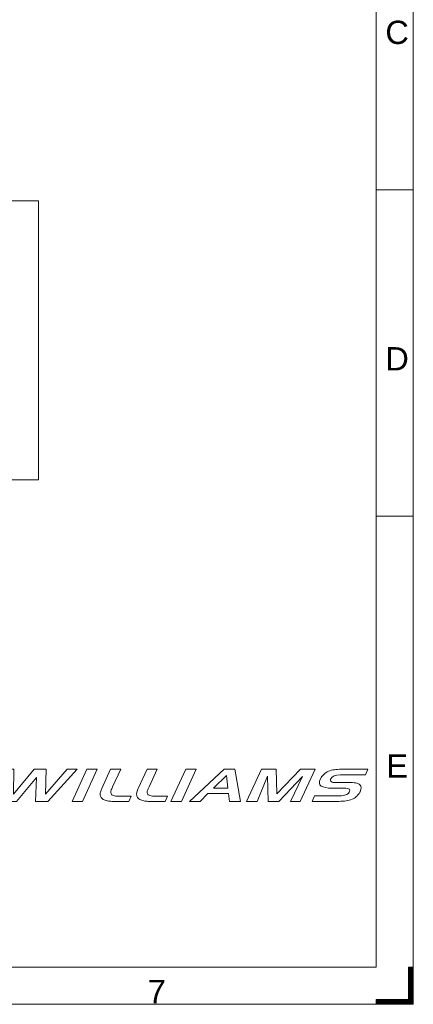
# Model space of a CAD drawing. Header units: millimetres. Extents: x -10 to 594, y 0 to 420.
# Tile 655 of 656: x 509 to 594, y 0 to 211. Entities that reach past the tile are written whole.
import ezdxf

# ---------------------------------------------------------------- set-up
doc = ezdxf.new("R2010")
doc.units = ezdxf.units.MM
doc.layers.add('1', color=7, linetype='Continuous', true_color=0xffffff)
doc.layers.add('256', color=7, linetype='Continuous', true_color=0xffffff)
doc.styles.add('Arial', font='txt')

# ---------------------------------------------------------------- blocks, each defined once
blk = doc.blocks.new('HATCH3')
at = {"color": 163, "lineweight": 13}
for p, q in [((593, 7.95804), (594, 7.95804)), ((593, 7.91571), (594, 7.91571)), ((593, 7.87338), (594, 7.87338)), ((593, 7.83105), (594, 7.83105)), ((593, 7.78872), (594, 7.78872)), ((593, 7.74639), (594, 7.74639)), ((593, 7.70406), (594, 7.70406)), ((593, 7.66173), (594, 7.66173)), ((593, 7.6194), (594, 7.6194)), ((593, 7.57707), (594, 7.57707)), ((593, 7.53474), (594, 7.53474)), ((593, 7.49241), (594, 7.49241)), ((593, 7.45008), (594, 7.45008)), ((593, 7.40775), (594, 7.40775)), ((593, 7.36542), (594, 7.36542)), ((593, 7.32309), (594, 7.32309)), ((593, 7.28076), (594, 7.28076)), ((593, 7.23843), (594, 7.23843)), ((593, 7.1961), (594, 7.1961)), ((593, 7.15377), (594, 7.15377)), ((593, 7.11144), (594, 7.11144)), ((593, 7.06911), (594, 7.06911)), ((593, 7.02678), (594, 7.02678)), ((593, 6.98445), (594, 6.98445)), ((593, 6.94212), (594, 6.94212)), ((593, 6.89979), (594, 6.89979)), ((593, 6.85746), (594, 6.85746)), ((593, 6.81513), (594, 6.81513)), ((593, 6.7728), (594, 6.7728)), ((593, 6.73047), (594, 6.73047)), ((593, 6.68814), (594, 6.68814)), ((593, 6.64581), (594, 6.64581)), ((593, 6.60348), (594, 6.60348)), ((593, 6.56115), (594, 6.56115)), ((593, 6.51882), (594, 6.51882)), ((593, 6.47649), (594, 6.47649)), ((593, 6.43416), (594, 6.43416)), ((593, 6.39183), (594, 6.39183)), ((593, 6.3495), (594, 6.3495)), ((593, 6.30717), (594, 6.30717)), ((593, 6.26484), (594, 6.26484)), ((593, 6.22251), (594, 6.22251)), ((593, 6.18018), (594, 6.18018)), ((593, 6.13785), (594, 6.13785)), ((593, 6.09552), (594, 6.09552)), ((593, 6.05319), (594, 6.05319)), ((593, 6.01086), (594, 6.01086)), ((593, 5.96853), (594, 5.96853)), ((593, 5.9262), (594, 5.9262)), ((593, 5.88387), (594, 5.88387)), ((593, 5.84154), (594, 5.84154)), ((593, 5.79921), (594, 5.79921)), ((593, 5.75688), (594, 5.75688)), ((593, 5.71455), (594, 5.71455)), ((593, 5.67222), (594, 5.67222)), ((593, 5.62989), (594, 5.62989)), ((593, 5.58756), (594, 5.58756)), ((593, 5.54523), (594, 5.54523)), ((593, 5.5029), (594, 5.5029)), ((593, 5.46057), (594, 5.46057)), ((593, 5.41824), (594, 5.41824)), ((593, 5.37591), (594, 5.37591)), ((593, 5.33358), (594, 5.33358)), ((593, 5.29125), (594, 5.29125)), ((593, 5.24892), (594, 5.24892)), ((593, 5.20659), (594, 5.20659)), ((593, 5.16426), (594, 5.16426)), ((593, 5.12193), (594, 5.12193)), ((593, 5.0796), (594, 5.0796)), ((593, 5.03727), (594, 5.03727)), ((593, 4.99494), (594, 4.99494)), ((593, 4.95261), (594, 4.95261)), ((593, 4.91028), (594, 4.91028)), ((593, 4.86795), (594, 4.86795)), ((593, 4.82562), (594, 4.82562)), ((593, 4.78329), (594, 4.78329)), ((593, 4.74096), (594, 4.74096)), ((593, 4.69863), (594, 4.69863)), ((593, 4.6563), (594, 4.6563)), ((593, 4.61397), (594, 4.61397)), ((593, 4.57164), (594, 4.57164)), ((593, 4.52931), (594, 4.52931)), ((593, 4.48698), (594, 4.48698)), ((593, 4.44465), (594, 4.44465)), ((593, 4.40232), (594, 4.40232)), ((593, 4.35999), (594, 4.35999)), ((593, 4.31766), (594, 4.31766)), ((593, 4.27533), (594, 4.27533)), ((593, 4.233), (594, 4.233)), ((593, 4.19067), (594, 4.19067)), ((593, 4.14834), (594, 4.14834)), ((593, 4.10601), (594, 4.10601)), ((593, 4.06368), (594, 4.06368)), ((593, 4.02135), (594, 4.02135)), ((593, 3.97902), (594, 3.97902)), ((593, 3.93669), (594, 3.93669)), ((593, 3.89436), (594, 3.89436)), ((593, 3.85203), (594, 3.85203)), ((593, 3.8097), (594, 3.8097)), ((593, 3.76737), (594, 3.76737)), ((593, 3.72504), (594, 3.72504)), ((593, 3.68271), (594, 3.68271)), ((593, 3.64038), (594, 3.64038)), ((593, 3.59805), (594, 3.59805)), ((593, 3.55572), (594, 3.55572)), ((593, 3.51339), (594, 3.51339)), ((593, 3.47106), (594, 3.47106)), ((593, 3.42873), (594, 3.42873)), ((593, 3.3864), (594, 3.3864)), ((593, 3.34407), (594, 3.34407)), ((593, 3.30174), (594, 3.30174)), ((593, 3.25941), (594, 3.25941)), ((593, 3.21708), (594, 3.21708)), ((593, 3.17475), (594, 3.17475)), ((593, 3.13242), (594, 3.13242)), ((593, 3.09009), (594, 3.09009)), ((593, 3.04776), (594, 3.04776)), ((593, 3.00543), (594, 3.00543)), ((593, 2.9631), (594, 2.9631)), ((593, 2.92077), (594, 2.92077)), ((593, 2.87844), (594, 2.87844)), ((593, 2.83611), (594, 2.83611)), ((593, 2.79378), (594, 2.79378)), ((593, 2.75145), (594, 2.75145)), ((593, 2.70912), (594, 2.70912)), ((593, 2.66679), (594, 2.66679)), ((593, 2.62446), (594, 2.62446)), ((593, 2.58213), (594, 2.58213)), ((593, 2.5398), (594, 2.5398)), ((593, 2.49747), (594, 2.49747)), ((593, 2.45514), (594, 2.45514)), ((593, 2.41281), (594, 2.41281)), ((593, 2.37048), (594, 2.37048)), ((593, 2.32815), (594, 2.32815)), ((593, 2.28582), (594, 2.28582)), ((593, 2.24349), (594, 2.24349)), ((593, 2.20116), (594, 2.20116)), ((593, 2.15883), (594, 2.15883)), ((593, 2.1165), (594, 2.1165)), ((586, 0.97359), (594, 0.97359)), ((586, 0.93126), (594, 0.93126)), ((586, 0.88893), (594, 0.88893)), ((586, 0.8466), (594, 0.8466)), ((586, 0.80427), (594, 0.80427)), ((586, 0.76194), (594, 0.76194)), ((586, 0.71961), (594, 0.71961)), ((586, 0.67728), (594, 0.67728)), ((586, 0.63495), (594, 0.63495)), ((586, 0.59262), (594, 0.59262)), ((586, 0.55029), (594, 0.55029)), ((586, 0.50796), (594, 0.50796)), ((586, 0.46563), (594, 0.46563)), ((586, 0.4233), (594, 0.4233)), ((586, 0.38097), (594, 0.38097)), ((586, 0.33864), (594, 0.33864)), ((586, 0.29631), (594, 0.29631)), ((586, 0.25398), (594, 0.25398)), ((586, 0.21165), (594, 0.21165)), ((586, 0.16932), (594, 0.16932)), ((586, 0.12699), (594, 0.12699)), ((586, 0.08466), (594, 0.08466)), ((586, 0.04233), (594, 0.04233)), ((586, 0), (594, 0)), ((593, 2.07417), (594, 2.07417)), ((593, 2.03184), (594, 2.03184)), ((593, 1.98951), (594, 1.98951)), ((593, 1.94718), (594, 1.94718)), ((593, 1.90485), (594, 1.90485)), ((593, 1.86252), (594, 1.86252)), ((593, 1.82019), (594, 1.82019)), ((593, 1.77786), (594, 1.77786)), ((593, 1.73553), (594, 1.73553)), ((593, 1.6932), (594, 1.6932)), ((593, 1.65087), (594, 1.65087)), ((593, 1.60854), (594, 1.60854)), ((593, 1.56621), (594, 1.56621)), ((593, 1.52388), (594, 1.52388)), ((593, 1.48155), (594, 1.48155)), ((593, 1.43922), (594, 1.43922)), ((593, 1.39689), (594, 1.39689)), ((593, 1.35456), (594, 1.35456)), ((593, 1.31223), (594, 1.31223)), ((593, 1.2699), (594, 1.2699)), ((593, 1.22757), (594, 1.22757)), ((593, 1.18524), (594, 1.18524)), ((593, 1.14291), (594, 1.14291)), ((593, 1.10058), (594, 1.10058)), ((593, 1.05825), (594, 1.05825)), ((593, 1.01592), (594, 1.01592))]:
    blk.add_line(p, q, dxfattribs=at)

msp = doc.modelspace()

# ---------------------------------------------------------------- linework, layer by layer
at = {"layer": '1', "color": 8, "linetype": 'Continuous', "lineweight": 18}
for p, q in [((513.521, 172.601), (412.408, 172.601)), ((513.521, 172.601), (513.521, 112.649)), ((412.408, 112.649), (513.521, 112.649))]:
    msp.add_line(p, q, dxfattribs=at)
at = {"layer": '256', "color": 163, "linetype": 'Continuous', "lineweight": 18}
for p, q in [((594, 420), (594, 0)), ((586, 412), (586, 8)), ((586, 174.958), (594, 174.958)), ((586, 104.875), (594, 104.875)), ((586, 8), (8, 8)), ((593, 8), (594, 8)), ((593, 1), (593, 8)), ((594, 8), (594, 0)), ((594, 8), (594, 0)), ((594, 0), (0, 0)), ((586, 1), (593, 1)), ((586, 0), (586, 1)), ((594, 0), (586, 0)), ((586, 0), (594, 0))]:
    msp.add_line(p, q, dxfattribs=at)
at = {"layer": '256', "color": 7, "linetype": 'Continuous', "lineweight": 18}
for points, knots in [([(508.758, 43.577), (508.758, 43.577), (506.131, 43.577), (506.131, 43.577), (506.131, 43.577), (505.902, 50.475), (505.902, 50.475), (505.902, 50.475), (508.186, 50.476), (508.186, 50.476), (508.186, 50.476), (508.112, 45.156), (508.112, 45.156), (508.112, 45.156), (512.569, 50.477), (512.569, 50.477), (512.569, 50.477), (515.109, 50.478), (515.109, 50.478), (515.109, 50.478), (514.978, 45.158), (514.978, 45.158), (514.978, 45.158), (519.619, 50.479), (519.619, 50.479), (519.619, 50.479), (521.817, 50.479), (521.817, 50.479), (521.817, 50.479), (515.509, 43.579), (515.509, 43.579), (515.509, 43.579), (512.853, 43.578), (512.853, 43.578), (513.051, 48.732), (513.051, 48.732), (513.051, 48.732), (508.758, 43.577), (508.758, 43.577), (508.758, 43.577), (508.758, 43.577), (508.758, 43.577), (508.758, 43.577), (508.758, 43.577)], [0, 0, 0, 0, 0.0666667, 0.0666667, 0.0666667, 0.1333333, 0.1333333, 0.1333333, 0.2, 0.2, 0.2, 0.2666667, 0.2666667, 0.2666667, 0.3333333, 0.3333333, 0.3333333, 0.4, 0.4, 0.4, 0.4666667, 0.4666667, 0.4666667, 0.5333333, 0.5333333, 0.5333333, 0.6, 0.6, 0.6, 0.6666667, 0.6666667, 0.6666667, 0.7333333, 0.7333333, 0.8, 0.8, 0.8, 0.8666667, 0.8666667, 0.8666667, 0.9333333, 0.9333333, 1, 1, 1, 1]), ([(523.878, 50.48), (523.878, 50.48), (526.107, 50.482), (526.107, 50.482), (526.107, 50.482), (522.94, 43.581), (522.94, 43.581), (522.94, 43.581), (520.709, 43.58), (520.709, 43.58), (520.709, 43.58), (523.878, 50.48), (523.878, 50.48), (523.878, 50.48), (523.878, 50.48), (523.878, 50.48), (523.878, 50.48), (523.878, 50.48)], [0, 0, 0, 0, 0.1666667, 0.1666667, 0.1666667, 0.3333333, 0.3333333, 0.3333333, 0.5, 0.5, 0.5, 0.6666667, 0.6666667, 0.6666667, 0.8333333, 0.8333333, 1, 1, 1, 1]), ([(533.391, 44.706), (533.391, 44.706), (532.876, 43.584), (532.876, 43.584), (532.876, 43.584), (530.132, 43.583), (530.132, 43.583), (529.946, 43.583), (529.946, 43.583), (529.788, 43.583), (529.788, 43.583), (529.39, 43.583), (529.04, 43.595), (528.742, 43.621), (528.445, 43.646), (528.14, 43.713), (527.827, 43.822), (527.516, 43.931), (527.265, 44.082), (527.077, 44.274), (526.888, 44.465), (526.78, 44.671), (526.727, 45.113), (526.746, 45.347), (526.88, 45.846), (526.974, 46.105), (527.099, 46.374), (527.099, 46.374), (528.984, 50.482), (528.984, 50.482), (528.984, 50.482), (531.154, 50.482), (531.154, 50.482), (531.154, 50.482), (529.406, 46.678), (529.406, 46.678), (529.329, 46.512), (529.264, 46.369), (529.209, 46.25), (529.155, 46.131), (529.098, 45.969), (529.036, 45.764), (528.975, 45.558), (528.987, 45.372), (529.072, 45.205), (529.136, 45.039), (529.317, 44.913), (529.609, 44.831), (529.902, 44.747), (530.31, 44.705), (530.832, 44.706), (530.832, 44.706), (533.391, 44.706), (533.391, 44.706), (533.391, 44.706), (533.391, 44.706), (533.391, 44.706), (533.391, 44.706), (533.391, 44.706)], [0, 0, 0, 0, 0.047619, 0.047619, 0.047619, 0.0952381, 0.0952381, 0.1428571, 0.1428571, 0.1904762, 0.1904762, 0.1904762, 0.2380952, 0.2380952, 0.2380952, 0.2857143, 0.2857143, 0.2857143, 0.3333333, 0.3333333, 0.3333333, 0.3809524, 0.3809524, 0.4285714, 0.4285714, 0.4761905, 0.4761905, 0.4761905, 0.5238095, 0.5238095, 0.5238095, 0.5714286, 0.5714286, 0.5714286, 0.6190476, 0.6190476, 0.6190476, 0.6666667, 0.6666667, 0.6666667, 0.7142857, 0.7142857, 0.7142857, 0.7619048, 0.7619048, 0.7619048, 0.8095238, 0.8095238, 0.8095238, 0.8571429, 0.8571429, 0.8571429, 0.9047619, 0.9047619, 0.9047619, 0.952381, 0.952381, 1, 1, 1, 1]), ([(541.216, 44.709), (541.216, 44.709), (540.7, 43.586), (540.7, 43.586), (540.7, 43.586), (537.956, 43.585), (537.956, 43.585), (537.771, 43.585), (537.771, 43.585), (537.614, 43.585), (537.614, 43.585), (537.213, 43.585), (536.864, 43.598), (536.566, 43.623), (536.269, 43.648), (535.965, 43.716), (535.34, 43.934), (535.09, 44.084), (534.901, 44.276), (534.713, 44.468), (534.605, 44.674), (534.578, 44.894), (534.552, 45.115), (534.57, 45.35), (534.638, 45.6), (534.704, 45.848), (534.799, 46.108), (534.923, 46.376), (534.923, 46.376), (536.81, 50.484), (536.81, 50.484), (536.81, 50.484), (538.978, 50.485), (538.978, 50.485), (538.978, 50.485), (537.231, 46.68), (537.231, 46.68), (537.154, 46.514), (537.089, 46.372), (537.034, 46.252), (536.98, 46.134), (536.922, 45.972), (536.86, 45.766), (536.799, 45.56), (536.811, 45.375), (536.896, 45.207), (536.961, 45.041), (537.14, 44.916), (537.727, 44.75), (538.135, 44.707), (538.656, 44.707), (538.656, 44.707), (541.216, 44.709), (541.216, 44.709), (541.216, 44.709), (541.216, 44.709), (541.216, 44.709), (541.216, 44.709), (541.216, 44.709)], [0, 0, 0, 0, 0.047619, 0.047619, 0.047619, 0.0952381, 0.0952381, 0.1428571, 0.1428571, 0.1904762, 0.1904762, 0.1904762, 0.2380952, 0.2380952, 0.2380952, 0.2857143, 0.2857143, 0.3333333, 0.3333333, 0.3333333, 0.3809524, 0.3809524, 0.3809524, 0.4285714, 0.4285714, 0.4285714, 0.4761905, 0.4761905, 0.4761905, 0.5238095, 0.5238095, 0.5238095, 0.5714286, 0.5714286, 0.5714286, 0.6190476, 0.6190476, 0.6190476, 0.6666667, 0.6666667, 0.6666667, 0.7142857, 0.7142857, 0.7142857, 0.7619048, 0.7619048, 0.7619048, 0.8095238, 0.8095238, 0.8571429, 0.8571429, 0.8571429, 0.9047619, 0.9047619, 0.9047619, 0.952381, 0.952381, 1, 1, 1, 1]), ([(545.116, 50.487), (545.116, 50.487), (547.346, 50.488), (547.346, 50.488), (547.346, 50.488), (544.178, 43.587), (544.178, 43.587), (544.178, 43.587), (541.946, 43.587), (541.946, 43.587), (541.946, 43.587), (545.116, 50.487), (545.116, 50.487), (545.116, 50.487), (545.116, 50.487), (545.116, 50.487), (545.116, 50.487), (545.116, 50.487)], [0, 0, 0, 0, 0.1666667, 0.1666667, 0.1666667, 0.3333333, 0.3333333, 0.3333333, 0.5, 0.5, 0.5, 0.6666667, 0.6666667, 0.6666667, 0.8333333, 0.8333333, 1, 1, 1, 1]), ([(548.205, 43.589), (548.205, 43.589), (545.922, 43.587), (545.922, 43.587), (545.922, 43.587), (553.401, 50.489), (553.401, 50.489), (553.401, 50.489), (555.685, 50.49), (555.685, 50.49), (555.685, 50.49), (556.898, 43.591), (556.898, 43.591), (556.898, 43.591), (554.5, 43.59), (554.5, 43.59), (554.5, 43.59), (554.322, 45.253), (554.322, 45.253), (554.322, 45.253), (549.854, 45.252), (549.854, 45.252), (549.854, 45.252), (548.205, 43.589), (548.205, 43.589), (548.205, 43.589), (548.205, 43.589), (548.205, 43.589), (548.205, 43.589), (548.205, 43.589)], [0, 0, 0, 0, 0.1, 0.1, 0.1, 0.2, 0.2, 0.2, 0.3, 0.3, 0.3, 0.4, 0.4, 0.4, 0.5, 0.5, 0.5, 0.6, 0.6, 0.6, 0.7, 0.7, 0.7, 0.8, 0.8, 0.8, 0.9, 0.9, 1, 1, 1, 1]), ([(551.108, 46.457), (551.108, 46.457), (554.176, 46.458), (554.176, 46.458), (554.176, 46.458), (553.841, 49.118), (553.841, 49.118), (553.841, 49.118), (551.108, 46.457), (551.108, 46.457), (551.108, 46.457), (551.108, 46.457), (551.108, 46.457), (551.108, 46.457), (551.108, 46.457)], [0, 0, 0, 0, 0.2, 0.2, 0.2, 0.4, 0.4, 0.4, 0.6, 0.6, 0.6, 0.8, 0.8, 1, 1, 1, 1]), ([(560.425, 43.592), (560.425, 43.592), (558.194, 43.591), (558.194, 43.591), (558.194, 43.591), (561.363, 50.491), (561.363, 50.491), (561.363, 50.491), (564.539, 50.492), (564.539, 50.492), (564.539, 50.492), (564.706, 45.214), (564.706, 45.214), (564.706, 45.214), (569.738, 50.494), (569.738, 50.494), (569.738, 50.494), (572.886, 50.495), (572.886, 50.495), (572.886, 50.495), (569.718, 43.595), (569.718, 43.595), (569.718, 43.595), (567.611, 43.595), (567.611, 43.595), (567.611, 43.595), (570.194, 48.948), (570.194, 48.948), (570.194, 48.948), (565.14, 43.593), (565.14, 43.593), (565.14, 43.593), (562.857, 43.593), (562.857, 43.593), (562.857, 43.593), (562.658, 48.993), (562.658, 48.993), (562.658, 48.993), (560.425, 43.592), (560.425, 43.592), (560.425, 43.592), (560.425, 43.592), (560.425, 43.592), (560.425, 43.592), (560.425, 43.592)], [0, 0, 0, 0, 0.0666667, 0.0666667, 0.0666667, 0.1333333, 0.1333333, 0.1333333, 0.2, 0.2, 0.2, 0.2666667, 0.2666667, 0.2666667, 0.3333333, 0.3333333, 0.3333333, 0.4, 0.4, 0.4, 0.4666667, 0.4666667, 0.4666667, 0.5333333, 0.5333333, 0.5333333, 0.6, 0.6, 0.6, 0.6666667, 0.6666667, 0.6666667, 0.7333333, 0.7333333, 0.7333333, 0.8, 0.8, 0.8, 0.8666667, 0.8666667, 0.8666667, 0.9333333, 0.9333333, 1, 1, 1, 1]), ([(578.586, 50.497), (578.586, 50.497), (584.252, 50.498), (584.252, 50.498), (584.252, 50.498), (583.699, 49.293), (583.699, 49.293), (583.699, 49.293), (578.355, 49.291), (578.355, 49.291), (577.228, 49.291), (576.526, 48.988), (576.248, 48.383), (576.13, 48.124), (576.173, 47.938), (576.38, 47.822), (576.569, 47.693), (576.869, 47.628), (577.282, 47.629), (577.282, 47.629), (580.141, 47.629), (580.141, 47.629), (580.696, 47.629), (581.179, 47.604), (581.585, 47.553), (581.951, 47.495), (582.285, 47.34), (582.885, 46.832), (582.877, 46.361), (582.561, 45.673), (582.475, 45.486), (582.375, 45.314), (582.26, 45.156), (582.144, 44.999), (581.974, 44.815), (581.522, 44.389), (581.216, 44.203), (580.832, 44.043), (580.448, 43.882), (580.026, 43.768), (579.568, 43.703), (579.144, 43.633), (578.622, 43.598), (578.002, 43.597), (578.002, 43.597), (572.247, 43.596), (572.247, 43.596), (572.247, 43.596), (572.801, 44.802), (572.801, 44.802), (572.801, 44.802), (578.199, 44.803), (578.199, 44.803), (578.732, 44.803), (579.169, 44.857), (579.85, 45.076), (580.089, 45.28), (580.228, 45.584), (580.228, 45.584), (580.296, 45.733), (580.296, 45.733), (580.362, 45.936), (580.354, 46.086), (580.272, 46.178), (580.155, 46.276), (580.001, 46.342), (579.812, 46.374), (579.622, 46.408), (579.383, 46.424), (579.098, 46.424), (579.098, 46.424), (576.551, 46.423), (576.551, 46.423), (575.454, 46.423), (574.678, 46.575), (573.767, 47.187), (573.704, 47.7), (574.035, 48.42), (574.202, 48.783), (574.442, 49.109), (575.067, 49.683), (575.417, 49.904), (575.801, 50.061), (576.188, 50.217), (576.6, 50.327), (577.039, 50.391), (577.441, 50.461), (577.957, 50.497), (578.586, 50.497), (578.586, 50.497), (578.586, 50.497), (578.586, 50.497), (578.586, 50.497), (578.586, 50.497)], [0, 0, 0, 0, 0.030303, 0.030303, 0.030303, 0.0606061, 0.0606061, 0.0606061, 0.0909091, 0.0909091, 0.0909091, 0.1212121, 0.1212121, 0.1212121, 0.1515152, 0.1515152, 0.1515152, 0.1818182, 0.1818182, 0.1818182, 0.2121212, 0.2121212, 0.2121212, 0.2424242, 0.2424242, 0.2424242, 0.2727273, 0.2727273, 0.3030303, 0.3030303, 0.3030303, 0.3333333, 0.3333333, 0.3333333, 0.3636364, 0.3636364, 0.3939394, 0.3939394, 0.3939394, 0.4242424, 0.4242424, 0.4242424, 0.4545455, 0.4545455, 0.4545455, 0.4848485, 0.4848485, 0.4848485, 0.5151515, 0.5151515, 0.5151515, 0.5454545, 0.5454545, 0.5454545, 0.5757576, 0.5757576, 0.6060606, 0.6060606, 0.6060606, 0.6363636, 0.6363636, 0.6363636, 0.6666667, 0.6666667, 0.6666667, 0.6969697, 0.6969697, 0.6969697, 0.7272727, 0.7272727, 0.7272727, 0.7575758, 0.7575758, 0.7575758, 0.7878788, 0.7878788, 0.8181818, 0.8181818, 0.8181818, 0.8484848, 0.8484848, 0.8787879, 0.8787879, 0.8787879, 0.9090909, 0.9090909, 0.9090909, 0.9393939, 0.9393939, 0.9393939, 0.969697, 0.969697, 1, 1, 1, 1])]:
    msp.add_open_spline(points, degree=3, knots=knots, dxfattribs=at)

# ---------------------------------------------------------------- block references
at = {"layer": '256', "color": 163, "linetype": 'Continuous', "lineweight": 13}
msp.add_blockref('HATCH3', (0, 0), dxfattribs=at)

# ---------------------------------------------------------------- texts
at = {"layer": '256', "color": 18, "linetype": 'Continuous', "lineweight": 13, "char_height": 5, "attachment_point": 7, "line_spacing_factor": 1.047437, "style": 'Arial'}
for s, insert in [('\\fArial|b0|i0;\\W1.0000;C', (587.993, 206.202)), ('\\fArial|b0|i0;\\W1.0000;D', (587.993, 136.161)), ('\\fArial|b0|i0;\\W1.0000;E', (588.186, 48.682)), ('\\fArial|b0|i0;\\W1.0000;7', (536.963, 0.245))]:
    msp.add_mtext(s, dxfattribs=dict(at, insert=insert))

doc.saveas('drawing.dxf')
